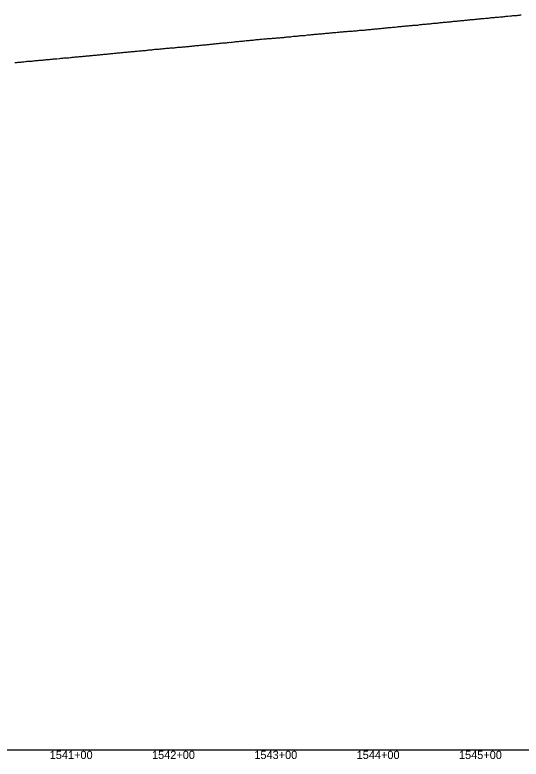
# Model space of a CAD drawing. Extents: x -3793 to 50787, y -1075 to 6138.
# Drawn here: x 41364 to 41858, y 2991 to 3718 of the extents above; entities that cross this region are included whole.
import ezdxf

# ---------------------------------------------------------------- set-up
doc = ezdxf.new("R2010")
doc.units = 0
for name, color, linetype in [('RD_DDB_Profile_EX', 7, 'Continuous'), ('RD_DDB_StaTX', 7, 'Continuous'), ('RD_GPK_Profile_Cell', 7, 'Continuous')]:
    doc.layers.add(name, color=color, linetype=linetype)

msp = doc.modelspace()

# ---------------------------------------------------------------- linework, layer by layer
at = {"layer": 'RD_DDB_Profile_EX'}
for points in [[(41785.432838, 3710.75585), (41786.433656, 3710.90563), (41787.434333, 3710.956845), (41788.435151, 3711.05625), (41789.43597, 3711.107305), (41789.940016, 3711.18288), (41790.436777, 3711.256665), (41791.437573, 3711.306655), (41792.428368, 3711.45628), (41793.429023, 3711.606685), (41794.429819, 3711.657045), (41795.430616, 3711.756295), (41796.431412, 3711.857765), (41797.432209, 3711.957015), (41798.433005, 3712.05664), (41799.477035, 3712.162115), (41800.434437, 3712.25771), (41801.435212, 3712.308035), (41802.435988, 3712.407955), (41803.426761, 3712.55706), (41804.427536, 3712.606985), (41805.428171, 3712.70766), (41806.428947, 3712.906745), (41807.429722, 3712.957095), (41808.430497, 3713.007855), (41809.014054, 3713.095275), (41809.431264, 3713.156935), (41810.432019, 3713.20761), (41811.432634, 3713.25825), (41812.433389, 3713.358965), (41813.43406, 3713.55755), (41814.424897, 3713.607385), (41815.425652, 3713.65725), (41816.426407, 3713.75751), (41817.427021, 3713.907725), (41818.551073, 3713.976055), (41819.428514, 3714.1074), (41820.429249, 3714.257205), (41821.429984, 3714.307395), (41822.43072, 3714.357565), (41823.431233, 3714.40858), (41824.43197, 3714.607555), (41825.422783, 3714.65732), (41826.423519, 3714.707485), (41827.424254, 3714.708355), (41828.088092, 3714.87403), (41828.424983, 3714.956675), (41829.425559, 3715.057185), (41830.426275, 3715.107275), (41831.426991, 3715.206635), (41832.427707, 3715.306365), (41833.428359, 3715.40609), (41834.429078, 3715.555815), (41835.429649, 3715.60666), (41836.42043, 3715.656345), (41837.625111, 3715.83627), (41838.421848, 3715.95514), (41839.422545, 3716.005355), (41840.423243, 3716.005), (41841.423801, 3716.10574), (41842.424498, 3716.25511), (41843.425196, 3716.403805), (41844.42585, 3716.45374), (41845.426551, 3716.553635), (41846.427253, 3716.70313), (41847.417841, 3716.5539), (41848.418521, 3716.853495), (41849.419201, 3716.903095), (41850.419881, 3717.002405), (41851.420561, 3717.102045), (41852.421241, 3717.201785), (41853.42178, 3717.252385), (41854.42246, 3717.30196), (41855.423125, 3717.401535), (41856.699149, 3717.542215), (41857.424482, 3717.65057), (41858.415009, 3717.7508)], [(41688.453026, 3701.61138), (41689.454243, 3701.71132), (41690.455457, 3701.813525), (41691.456674, 3701.91196), (41692.457891, 3702.011155), (41693.459105, 3701.964065), (41694.569825, 3702.16697), (41695.451509, 3702.21164), (41696.452695, 3702.21225), (41697.453737, 3702.314325), (41698.454925, 3702.511945), (41699.456112, 3702.61258), (41700.4573, 3702.71172), (41701.458488, 3702.761605), (41702.449814, 3702.763615), (41703.450712, 3702.91425), (41704.106844, 3702.946925), (41704.451891, 3702.964085), (41705.45305, 3702.915355), (41706.454064, 3703.21294), (41707.455223, 3703.312015), (41708.456237, 3703.362495), (41709.457399, 3703.41386), (41710.448566, 3703.565175), (41711.449568, 3703.565755), (41712.450729, 3703.663985), (41713.643863, 3703.83369), (41714.45288, 3703.91588), (41715.453868, 3704.015585), (41716.455, 3704.213715), (41717.455988, 3704.264995), (41718.447282, 3704.21634), (41719.44825, 3704.41446), (41720.449238, 3704.563275), (41721.450372, 3704.565495), (41722.451358, 3704.715165), (41723.452485, 3704.76655), (41724.453593, 3704.864575), (41725.454552, 3705.014165), (41726.44582, 3705.11465), (41727.446619, 3705.215895), (41728.447725, 3705.363935), (41729.448686, 3705.465165), (41730.449795, 3705.51732), (41731.4509, 3705.566155), (41732.717901, 3705.77817), (41733.452949, 3705.814605), (41734.444046, 3705.86576), (41735.445122, 3705.91618), (41736.445897, 3706.064915), (41737.446977, 3706.11697), (41738.448058, 3706.31575), (41739.448994, 3706.41453), (41740.450075, 3706.464945), (41741.451009, 3706.566135), (41742.442238, 3706.665675), (41743.443153, 3706.716), (41744.444204, 3706.81552), (41745.445105, 3706.915035), (41746.446017, 3707.01459), (41747.447073, 3707.06488), (41748.447982, 3707.214455), (41749.449038, 3707.312525), (41750.440097, 3707.36427), (41751.441149, 3707.51381), (41751.791939, 3707.53117), (41752.442184, 3707.56401), (41753.443074, 3707.664265), (41754.443964, 3707.762345), (41755.444849, 3707.81398), (41756.445882, 3707.8141), (41757.446769, 3707.817105), (41758.43793, 3708.11375), (41759.438957, 3708.212545), (41760.439847, 3708.41152), (41761.440872, 3708.46224), (41762.441736, 3708.561815), (41763.442621, 3708.61181), (41764.443633, 3708.661735), (41765.444495, 3708.811375), (41766.43561, 3708.91125), (41767.436475, 3709.060905), (41768.437479, 3709.16079), (41769.438343, 3709.112045), (41770.439348, 3709.211315), (41770.865978, 3709.317555), (41771.440339, 3709.458715), (41772.44118, 3709.557905), (41773.442075, 3709.656885), (41774.433001, 3709.758255), (41775.433982, 3709.807995), (41776.434823, 3709.808525), (41777.435805, 3709.908155), (41778.436787, 3710.057385), (41779.437627, 3710.15753), (41780.438608, 3710.25645), (41781.439427, 3710.4062), (41782.430384, 3710.554855), (41783.431202, 3710.555455), (41784.43202, 3710.60579), (41785.432838, 3710.75585)], [(41594.470717, 3693.05799), (41595.472309, 3693.158265), (41596.464076, 3693.20803), (41597.465758, 3693.40697), (41598.467442, 3693.506795), (41599.469116, 3693.606195), (41600.470762, 3693.706385), (41601.462402, 3693.805735), (41602.46405, 3693.806625), (41603.465697, 3693.906375), (41604.467345, 3694.005775), (41605.468992, 3694.055535), (41606.460694, 3694.20556), (41607.46228, 3694.354715), (41608.736654, 3694.36804), (41609.46555, 3694.40501), (41610.467163, 3694.55393), (41611.458813, 3694.60361), (41612.460381, 3694.65374), (41613.461994, 3694.80323), (41614.463607, 3694.803275), (41615.46522, 3694.852935), (41616.456853, 3694.95255), (41617.458462, 3695.10198), (41618.460046, 3695.15176), (41619.461482, 3695.202485), (41620.463061, 3695.251745), (41621.454647, 3695.251615), (41622.456222, 3695.450935), (41623.457797, 3695.55049), (41624.45937, 3695.70019), (41624.884786, 3695.721235), (41625.46128, 3695.749825), (41626.453489, 3695.799445), (41627.028631, 3695.82877), (41627.453819, 3695.85061), (41627.810692, 3695.922055), (41628.455237, 3696.050855), (41629.456643, 3696.250805), (41630.458033, 3696.30158), (41631.459436, 3696.30192), (41632.460839, 3696.402375), (41633.45226, 3696.40281), (41634.453667, 3696.552895), (41635.455041, 3696.80275), (41636.456302, 3696.903965), (41637.457701, 3697.004025), (41638.459072, 3697.0545), (41639.460443, 3697.10474), (41640.461813, 3697.204985), (41641.453177, 3697.354895), (41642.454548, 3697.45512), (41643.455918, 3697.505345), (41644.457148, 3697.55701), (41645.45852, 3697.65726), (41646.45989, 3697.756725), (41646.88473, 3697.73561), (41647.461161, 3697.708135), (41648.462498, 3698.056245), (41649.453913, 3698.15636), (41650.455253, 3698.20824), (41651.456591, 3698.159315), (41652.45793, 3698.407705), (41653.459029, 3698.557555), (41654.460365, 3698.60873), (41655.461703, 3698.65889), (41656.45314, 3698.759015), (41657.454447, 3698.908585), (41658.455646, 3698.909765), (41659.456953, 3698.960425), (41660.458258, 3699.159435), (41661.459565, 3699.259535), (41662.460726, 3699.30972), (41663.462031, 3699.36105), (41664.453333, 3699.46112), (41665.454638, 3699.56061), (41665.958768, 3699.58584), (41666.455928, 3699.610065), (41667.457201, 3699.759485), (41668.458476, 3699.90953), (41669.459752, 3699.960855), (41670.461025, 3700.010915), (41671.452285, 3700.0623), (41672.453423, 3700.21167), (41673.454696, 3700.36035), (41674.455971, 3700.41178), (41675.495787, 3700.51306), (41676.458491, 3700.56114), (41677.459736, 3700.610435), (41678.460982, 3700.759735), (41679.452359, 3700.8604), (41680.453319, 3700.96027), (41681.454563, 3701.11027), (41682.455808, 3701.15953), (41683.457053, 3701.21319), (41684.458297, 3701.31246), (41685.032806, 3701.369835), (41685.45953, 3701.411695), (41686.460746, 3701.413815), (41687.452101, 3701.56155), (41688.453026, 3701.61138)], [(41499.489578, 3683.96462), (41500.491655, 3684.113365), (41501.493879, 3684.11472), (41502.495785, 3684.165995), (41503.488166, 3684.31561), (41503.829444, 3684.34982), (41504.490213, 3684.41602), (41505.492395, 3684.465625), (41506.494428, 3684.51601), (41507.486596, 3684.565575), (41508.488628, 3684.763445), (41509.490808, 3684.86476), (41510.49299, 3685.01358), (41511.485175, 3685.16307), (41512.487191, 3685.16354), (41513.489218, 3685.214695), (41514.491357, 3685.313475), (41515.49335, 3685.412945), (41516.485478, 3685.51252), (41517.487469, 3685.61359), (41518.489607, 3685.663185), (41519.491598, 3685.71427), (41520.483882, 3685.764545), (41521.485719, 3685.86487), (41522.487858, 3686.06214), (41522.903482, 3686.08299), (41523.489825, 3686.113155), (41524.482062, 3686.21413), (41525.484017, 3686.31362), (41526.485964, 3686.363855), (41527.488062, 3686.41333), (41528.480145, 3686.562825), (41529.482238, 3686.661645), (41530.484193, 3686.662565), (41531.486151, 3686.8114), (41532.478226, 3686.912265), (41533.480279, 3687.011055), (41534.482191, 3687.06189), (41535.484246, 3687.21069), (41536.48603, 3687.31086), (41537.4782, 3687.409685), (41538.480113, 3687.509845), (41539.482166, 3687.65993), (41540.48408, 3687.710095), (41541.476122, 3687.75952), (41541.97752, 3687.809285), (41542.478156, 3687.861065), (41543.480028, 3687.86174), (41544.4819, 3688.060805), (41545.483665, 3688.16093), (41546.475636, 3688.25991), (41547.477509, 3688.359475), (41548.479381, 3688.36128), (41549.481253, 3688.461415), (41550.483012, 3688.659805), (41551.514539, 3688.76383), (41552.476824, 3688.860515), (41553.478658, 3688.960575), (41554.480491, 3689.06004), (41555.482207, 3689.160085), (41556.474149, 3689.261285), (41557.475982, 3689.36015), (41558.477816, 3689.410205), (41559.479649, 3689.61026), (41560.481362, 3689.7103), (41561.051558, 3689.796545), (41561.473291, 3689.85908), (41562.475086, 3689.909075), (41563.476881, 3690.008465), (41564.478675, 3690.059665), (41565.480351, 3690.110255), (41566.472257, 3690.35901), (41567.474052, 3690.360205), (41568.475847, 3690.4602), (41569.477501, 3690.512175), (41570.588577, 3690.58973), (41571.47105, 3690.81078), (41572.472807, 3690.910085), (41573.474564, 3690.959395), (41574.476196, 3690.861205), (41575.477956, 3691.15989), (41576.469827, 3691.260405), (41577.471584, 3691.31034), (41578.473341, 3691.50846), (41579.474978, 3691.608405), (41580.125596, 3691.67332), (41580.476725, 3691.708925), (41581.468555, 3691.75995), (41582.470275, 3691.860405), (41583.471995, 3692.00856), (41584.473602, 3692.10845), (41585.475323, 3692.158895), (41586.467146, 3692.110925), (41587.468865, 3692.3097), (41588.470584, 3692.409045), (41589.662615, 3692.5779), (41590.473891, 3692.659265), (41591.465668, 3692.758535), (41592.467351, 3692.80884), (41593.469035, 3692.908645), (41594.470717, 3693.05799)], [(41400.508446, 3674.65797), (41401.501206, 3674.75776), (41402.504033, 3674.808215), (41403.50672, 3674.90809), (41404.518669, 3674.95933), (41407.507347, 3675.1603), (41408.500119, 3675.358985), (41409.502756, 3675.45868), (41410.505283, 3675.608335), (41411.507917, 3675.65911), (41412.500653, 3675.759275), (41413.50343, 3675.759945), (41414.505955, 3675.859615), (41415.508589, 3675.96043), (41416.501327, 3675.96179), (41417.503843, 3676.061465), (41417.996272, 3676.15982), (41418.506454, 3676.259835), (41419.50904, 3676.310625), (41420.501612, 3676.312635), (41421.504198, 3676.4622), (41422.506784, 3676.660435), (41423.499624, 3676.709905), (41424.502086, 3676.76133), (41425.504671, 3676.86215), (41426.507257, 3676.961695), (41427.533291, 3677.113845), (41428.502365, 3677.20997), (41429.504903, 3677.261415), (41430.507441, 3677.312205), (41431.500101, 3677.511595), (41432.502503, 3677.562395), (41433.505039, 3677.613225), (41434.507725, 3677.712575), (41435.500381, 3677.763315), (41436.502786, 3677.86278), (41437.07031, 3677.947765), (41437.505303, 3678.010845), (41438.497916, 3678.11221), (41439.500406, 3678.11296), (41440.50276, 3678.36165), (41441.505251, 3678.363085), (41442.497866, 3678.462405), (41443.500358, 3678.562465), (41444.502857, 3678.66245), (41445.505348, 3678.81251), (41446.60733, 3678.874755), (41447.500406, 3678.963185), (41448.502719, 3679.06252), (41449.505162, 3679.16253), (41450.497724, 3679.261155), (41451.500169, 3679.411155), (41452.502483, 3679.46312), (41453.495045, 3679.51371), (41454.497488, 3679.61372), (41455.49995, 3679.761015), (41456.144349, 3679.79315), (41456.502379, 3679.8116), (41457.494886, 3679.91208), (41458.497285, 3680.011405), (41459.499564, 3680.111335), (41460.501962, 3680.260085), (41461.494465, 3680.409975), (41462.496864, 3680.45875), (41463.499147, 3680.60869), (41464.501546, 3680.611515), (41465.681368, 3680.769155), (41466.496265, 3680.810885), (41467.498499, 3680.86135), (41468.500705, 3681.060735), (41469.493171, 3681.160565), (41470.495381, 3681.211155), (41471.497605, 3681.31233), (41472.499811, 3681.36366), (41473.492287, 3681.414135), (41474.4945, 3681.613435), (41475.496701, 3681.66328), (41476.498861, 3681.7646), (41477.491302, 3681.863615), (41478.493471, 3681.964195), (41479.495632, 3682.01473), (41480.497942, 3682.11379), (41481.500102, 3682.213625), (41482.492549, 3682.21487), (41483.494563, 3682.36393), (41484.755406, 3682.50335), (41485.499003, 3682.61503), (41486.491411, 3682.66472), (41487.493375, 3682.666835), (41488.495642, 3682.914965), (41489.497762, 3682.916285), (41490.490176, 3682.96595), (41491.492133, 3683.1165), (41492.4944, 3683.264595), (41493.49652, 3683.41424), (41494.488766, 3683.463945), (41495.490991, 3683.51445), (41496.493067, 3683.614865), (41497.495289, 3683.71618), (41498.497199, 3683.816645), (41499.489578, 3683.96462)], [(41363.511671, 3671.16098), (41364.514705, 3671.21076), (41365.507818, 3671.359985), (41366.510851, 3671.55931), (41367.513794, 3671.559105), (41368.506899, 3671.609725), (41369.509933, 3671.659925), (41370.512871, 3671.80968), (41371.505918, 3672.00889), (41372.508899, 3672.058585), (41373.511805, 3672.10866), (41374.504843, 3672.158265), (41375.507824, 3672.40726), (41376.510806, 3672.45697), (41377.503768, 3672.45693), (41378.50675, 3672.506325), (41379.509731, 3672.606035), (41379.848196, 3672.64), (41380.502661, 3672.705895), (41381.50559, 3672.855015), (41382.50852, 3672.904665), (41383.501432, 3673.054255), (41384.504362, 3673.153515), (41385.507292, 3673.203205), (41386.500101, 3673.20418), (41387.502849, 3673.45402), (41388.505637, 3673.55421), (41389.508418, 3673.60516), (41390.501137, 3673.655495), (41391.504016, 3673.75429), (41392.506753, 3673.85405), (41393.499534, 3674.004905), (41394.502209, 3674.055565), (41395.504947, 3674.10522), (41396.507683, 3674.207745), (41397.500404, 3674.307725), (41398.50314, 3674.408545), (41398.922234, 3674.47142), (41399.505849, 3674.55851), (41400.508446, 3674.65797)]]:
    msp.add_lwpolyline(points, dxfattribs=at)
at = {"layer": 'RD_GPK_Profile_Cell'}
msp.add_line((1000, 3000), (46549.603806, 3000), dxfattribs=at)

# ---------------------------------------------------------------- texts
at = {"layer": 'RD_DDB_StaTX'}
for s, p in [('1541+00', (41397.651676, 2991)), ('1542+00', (41497.651676, 2991)), ('1543+00', (41597.651676, 2991)), ('1544+00', (41697.651676, 2991)), ('1545+00', (41797.651676, 2991))]:
    msp.add_text(s, height=8, dxfattribs=at).set_placement(p)

doc.saveas('drawing.dxf')
